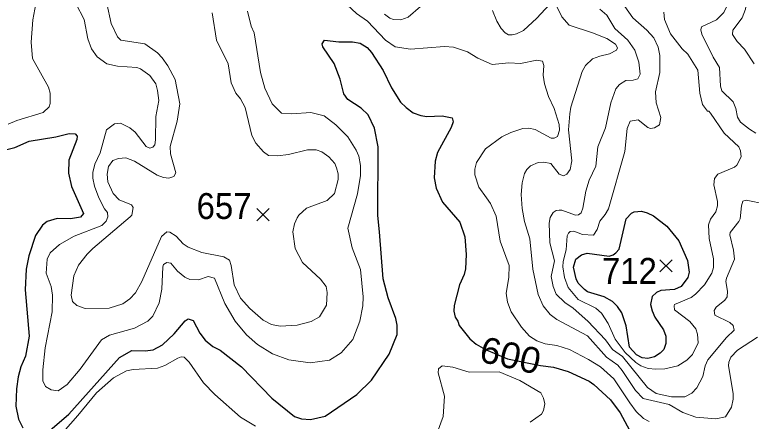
# Model space of a CAD drawing. Extents: x 294.2 to 320.3, y 7482.7 to 7510.7.
# Drawn here: x 300.908 to 303.181, y 7484.046 to 7485.302 of the extents above; entities that cross this region are included whole.
import ezdxf
from ezdxf.enums import TextEntityAlignment as Align

# ---------------------------------------------------------------- set-up
doc = ezdxf.new("R2010")
doc.units = 0
doc.header["$LTSCALE"] = 0.032
for name, color, linetype, lineweight in [('1', 7, 'Continuous', 25), ('2', 7, 'Continuous', 13), ('21', 7, 'Continuous', 25)]:
    doc.layers.add(name, color=color, linetype=linetype, lineweight=lineweight)
doc.layers.add('61', color=7, linetype='Continuous')

msp = doc.modelspace()

# ---------------------------------------------------------------- linework, layer by layer
at = {"layer": '1'}
for points in [[(301.9119, 7485.1031), (301.8935, 7485.1509), (301.8593, 7485.2021), (301.8566, 7485.2123), (301.8643, 7485.2236), (301.9082, 7485.2177), (301.9509, 7485.2177), (301.9741, 7485.2139), (301.9958, 7485.201), (302.0091, 7485.1848), (302.0447, 7485.1293), (302.0708, 7485.0755), (302.0986, 7485.0319), (302.1158, 7485.0147), (302.138, 7484.9985), (302.1608, 7484.9909), (302.1802, 7484.9877), (302.2274, 7484.9893), (302.2582, 7484.9834), (302.2615, 7484.9705), (302.2554, 7484.9538), (302.2129, 7484.8766), (302.2053, 7484.8491), (302.2021, 7484.798), (302.2091, 7484.7661), (302.2284, 7484.723), (302.2814, 7484.6611), (302.2969, 7484.6154), (302.3014, 7484.5616), (302.2991, 7484.517), (302.2955, 7484.4993), (302.2805, 7484.4675), (302.2642, 7484.4041), (302.2636, 7484.3863), (302.2675, 7484.3675), (302.2753, 7484.3557), (302.2792, 7484.3422), (302.3122, 7484.3003), (302.3316, 7484.2841), (302.361, 7484.268), (302.4289, 7484.239), (302.5307, 7484.2185), (302.5709, 7484.2137), (302.6158, 7484.1997), (302.6809, 7484.1698), (302.6956, 7484.1595), (302.7467, 7484.1123), (302.7761, 7484.0727), (302.8278, 7483.977)], [(302.0297, 7484.8938), (302.0182, 7484.9513), (301.9984, 7484.9928), (301.9767, 7485.0132), (301.9357, 7485.0396), (301.9241, 7485.0579), (301.9119, 7485.1031)], [(300.8798, 7484.8842), (300.9085, 7484.8913), (300.9523, 7484.9112), (301.0352, 7484.9246), (301.0758, 7484.9347), (301.0949, 7484.9334), (301.1007, 7484.927), (301.0994, 7484.9168), (301.0752, 7484.8529), (301.0745, 7484.8121), (301.0835, 7484.7712), (301.1205, 7484.6882), (301.1109, 7484.6761), (301.0803, 7484.6716), (301.0388, 7484.6729), (301.0081, 7484.6633), (300.9941, 7484.6518), (300.9717, 7484.6199), (300.9513, 7484.5567), (300.943, 7484.5158), (300.9405, 7484.452), (300.9526, 7484.309), (300.9411, 7484.247), (300.927, 7484.2145), (300.9188, 7484.1838), (300.9136, 7484.1468), (300.9111, 7484.0925), (300.92, 7484.0523), (300.9334, 7484.0261)], [(301.0094, 7484.0114), (301.0749, 7484.0685), (301.231, 7484.2432), (301.2692, 7484.2647), (301.3108, 7484.2636), (301.3352, 7484.2663), (301.3638, 7484.2819), (301.4004, 7484.3158), (301.4341, 7484.3563), (301.4435, 7484.3622), (301.4585, 7484.3574), (301.4796, 7484.3181), (301.4962, 7484.2966), (301.5195, 7484.2773), (301.5423, 7484.266), (301.608, 7484.2138), (301.7018, 7484.118), (301.7715, 7484.061), (301.7931, 7484.0535), (301.8208, 7484.0518), (301.866, 7484.062), (301.9639, 7484.1287), (302.0088, 7484.1733), (302.0635, 7484.2529), (302.0878, 7484.3141), (302.0884, 7484.3428), (302.0846, 7484.3639), (302.0609, 7484.4277), (302.045, 7484.4865), (302.0335, 7484.6308), (302.0289, 7484.6819), (302.0297, 7484.8938)]]:
    msp.add_lwpolyline(points, dxfattribs=at)
msp.add_lwpolyline([(302.6668, 7484.4532), (302.6464, 7484.4724), (302.6407, 7484.4865), (302.6324, 7484.5222), (302.6394, 7484.5465), (302.6567, 7484.5598), (302.6746, 7484.565), (302.7423, 7484.5564), (302.7545, 7484.5602), (302.7628, 7484.5667), (302.7731, 7484.5775), (302.7952, 7484.6716), (302.8118, 7484.6888), (302.8201, 7484.6927), (302.8419, 7484.6946), (302.8601, 7484.6903), (302.879, 7484.6807), (302.9201, 7484.6489), (302.9578, 7484.6037), (302.9845, 7484.5429), (302.9889, 7484.5062), (302.9851, 7484.4901), (302.9651, 7484.4627), (302.9445, 7484.4535), (302.9018, 7484.4498), (302.8885, 7484.4439), (302.8752, 7484.431), (302.8696, 7484.4068), (302.8752, 7484.3869), (302.8835, 7484.3681), (302.9102, 7484.3282), (302.9169, 7484.3094), (302.9169, 7484.2862), (302.9113, 7484.2679), (302.8994, 7484.2561), (302.8822, 7484.2453), (302.8622, 7484.2405), (302.8439, 7484.2416), (302.8273, 7484.2518), (302.8054, 7484.2755), (302.7954, 7484.3405), (302.7813, 7484.3808), (302.7679, 7484.4002), (302.753, 7484.4163), (302.7269, 7484.4303), (302.6752, 7484.4456)], close=True, dxfattribs=at)
at = {"layer": '2'}
for points in [[(303.11, 7485.531), (303.117, 7485.494), (303.1215, 7485.4442), (303.1183, 7485.3803), (303.1068, 7485.3305), (303.0966, 7485.3081), (303.0736, 7485.2858)], [(301.9543, 7485.4889), (301.9231, 7485.4327), (301.916, 7485.4123), (301.9198, 7485.3573), (301.9339, 7485.3324), (301.9626, 7485.3056), (301.9971, 7485.2814)], [(303.1815, 7485.4876), (303.1668, 7485.4895), (303.161, 7485.4863), (303.1572, 7485.4582), (303.161, 7485.4072), (303.1681, 7485.3803), (303.1687, 7485.3535), (303.1636, 7485.319), (303.1528, 7485.2922), (303.124, 7485.2539), (303.1227, 7485.2405), (303.1375, 7485.2188), (303.1598, 7485.1952), (303.1898, 7485.1505)], [(300.8881, 7484.9634), (300.9143, 7484.9755), (300.9954, 7484.9998), (301.0145, 7485.017), (301.0177, 7485.0279), (301.0171, 7485.0598), (301.0126, 7485.0777), (300.9634, 7485.1664), (300.9583, 7485.2169), (300.9641, 7485.2858), (300.973, 7485.3356)], [(301.0969, 7485.3369), (301.1224, 7485.2871), (301.1332, 7485.2271), (301.1447, 7485.1965), (301.1626, 7485.1721), (301.1926, 7485.1498), (301.2252, 7485.1428), (301.2852, 7485.1389), (301.2967, 7485.1345), (301.3255, 7485.1141), (301.3433, 7485.0879), (301.349, 7485.0675), (301.3523, 7485.0368), (301.3433, 7484.987), (301.3421, 7484.9155), (301.3401, 7484.9002), (301.3344, 7484.8925), (301.3248, 7484.8893), (301.3133, 7484.8944), (301.2801, 7484.9391), (301.2635, 7484.9519), (301.2348, 7484.9666), (301.2163, 7484.9647), (301.1914, 7484.9461), (301.1722, 7484.8747), (301.1556, 7484.8402), (301.1492, 7484.8146), (301.1486, 7484.7968), (301.1544, 7484.7725), (301.1677, 7484.7367), (301.185, 7484.7023), (301.1939, 7484.6908), (301.1958, 7484.678), (301.1907, 7484.6639), (301.1767, 7484.6511), (301.0911, 7484.6179), (301.0465, 7484.5918), (301.0177, 7484.5663)], [(301.1978, 7484.8325), (301.2105, 7484.8516), (301.2278, 7484.858), (301.2508, 7484.8593), (301.2776, 7484.8491), (301.3478, 7484.8063), (301.3676, 7484.7987), (301.3836, 7484.7974), (301.3988, 7484.8019), (301.4052, 7484.8134), (301.3886, 7484.8721), (301.388, 7484.8951), (301.4097, 7484.973), (301.418, 7485.0266), (301.4027, 7485.102), (301.381, 7485.1441), (301.3631, 7485.169), (301.3484, 7485.1843), (301.3095, 7485.2117), (301.2354, 7485.2232), (301.2252, 7485.2335), (301.206, 7485.2743), (301.192, 7485.3369)], [(302.1599, 7485.3267), (302.1223, 7485.2941), (302.0999, 7485.2858), (302.077, 7485.2871), (302.0655, 7485.2909), (302.0495, 7485.3037)], [(302.5584, 7485.333), (302.5194, 7485.2915), (302.4779, 7485.2533), (302.4568, 7485.2424), (302.4434, 7485.2398), (302.432, 7485.2398), (302.4217, 7485.2456), (302.4089, 7485.259), (302.3955, 7485.282), (302.3828, 7485.3152)], [(303.0717, 7484.0535), (303.0104, 7484.0586), (302.9695, 7484.0734), (302.9274, 7484.0976), (302.8474, 7484.1167), (302.8241, 7484.1415), (302.7831, 7484.203), (302.7691, 7484.2197), (302.7346, 7484.2444), (302.6758, 7484.3096), (302.5814, 7484.3607), (302.5603, 7484.376), (302.5392, 7484.4028), (302.5232, 7484.4379), (302.5066, 7484.5158), (302.4977, 7484.6091), (302.4817, 7484.6627), (302.474, 7484.7035), (302.4709, 7484.747), (302.474, 7484.7827), (302.4811, 7484.8114), (302.4887, 7484.8236), (302.5002, 7484.835), (302.5239, 7484.8452), (302.5405, 7484.8465), (302.5622, 7484.8421), (302.5883, 7484.8095), (302.6018, 7484.8044), (302.612, 7484.8089), (302.6222, 7484.8236), (302.6273, 7484.8504), (302.6171, 7484.9462), (302.6209, 7484.996), (302.6241, 7485.0164), (302.6592, 7485.1262), (302.6694, 7485.1454), (302.6912, 7485.1652), (302.7135, 7485.1741), (302.7433, 7485.1808), (302.7649, 7485.1921), (302.7682, 7485.1996), (302.7621, 7485.2104), (302.7349, 7485.2281), (302.6912, 7485.2462), (302.619, 7485.2692), (302.5966, 7485.2948), (302.5788, 7485.3311)], [(303.2262, 7484.7169), (303.1656, 7484.729), (303.1547, 7484.7259), (303.1508, 7484.7118), (303.1464, 7484.6716), (303.1426, 7484.6627), (303.1157, 7484.6295), (303.1151, 7484.6218), (303.1266, 7484.5746), (303.1291, 7484.5465), (303.1049, 7484.4877), (303.103, 7484.4775), (303.1074, 7484.4482), (303.1068, 7484.4303), (303.0998, 7484.4201), (303.073, 7484.399), (303.0666, 7484.3887), (303.0691, 7484.3734), (303.1151, 7484.3511), (303.1247, 7484.3421), (303.1278, 7484.3274), (303.1049, 7484.3051), (303.0468, 7484.2362), (303.0385, 7484.217), (303.0315, 7484.1845), (303.0129, 7484.1494), (302.9976, 7484.1327), (302.9759, 7484.1219), (302.9351, 7484.1212), (302.8878, 7484.1321), (302.8606, 7484.1502), (302.7837, 7484.2462), (302.7533, 7484.2679), (302.7315, 7484.298), (302.6764, 7484.3549), (302.6311, 7484.3952), (302.6056, 7484.413), (302.5788, 7484.4392), (302.5698, 7484.4622), (302.5634, 7484.4929), (302.5736, 7484.542), (302.559, 7484.5976), (302.5577, 7484.6576), (302.5609, 7484.6755), (302.5698, 7484.6914), (302.5788, 7484.6971), (302.5877, 7484.6984), (302.5967, 7484.6984), (302.6388, 7484.6831), (302.6478, 7484.6837), (302.656, 7484.6901), (302.6612, 7484.7048), (302.6701, 7484.7572), (302.6809, 7484.7904), (302.7013, 7484.8338), (302.7071, 7484.8938), (302.7307, 7484.9526), (302.7473, 7485.0292), (302.7627, 7485.0726), (302.7748, 7485.0866), (302.7939, 7485.0988), (302.8163, 7485.0994), (302.831, 7485.1039), (302.838, 7485.1185), (302.8341, 7485.1556), (302.8221, 7485.1926), (302.8003, 7485.2233), (302.7601, 7485.2596), (302.7352, 7485.2999), (302.7135, 7485.3184)], [(302.9114, 7485.3094), (302.9133, 7485.2871), (302.9319, 7485.243), (302.9682, 7485.1964), (302.9855, 7485.1799), (303.0161, 7485.1307), (303.0219, 7485.0598), (303.0302, 7485.0241), (303.0461, 7485.0036), (303.0506, 7485.0036), (303.0551, 7484.9978), (303.0979, 7484.9359), (303.1426, 7484.8938), (303.1477, 7484.881), (303.1496, 7484.8632), (303.1368, 7484.8376), (303.1292, 7484.8312), (303.0774, 7484.8095), (303.0672, 7484.7961), (303.0659, 7484.7763), (303.0768, 7484.7253), (303.0768, 7484.7112), (303.0717, 7484.6927), (303.0557, 7484.6703), (303.0494, 7484.6525), (303.0512, 7484.6103), (303.064, 7484.5478), (303.064, 7484.5209), (303.0596, 7484.5031), (303.0372, 7484.4679), (303.0091, 7484.4392), (302.9951, 7484.4284), (302.9446, 7484.4066), (302.9427, 7484.4028), (302.9446, 7484.3907), (302.9912, 7484.3543), (303.0098, 7484.332), (303.0155, 7484.3154), (303.0167, 7484.2885), (302.9995, 7484.2527), (302.9823, 7484.2349), (302.9542, 7484.2177), (302.9144, 7484.208), (302.8868, 7484.2066), (302.8626, 7484.2088), (302.8402, 7484.2177), (302.8247, 7484.2272), (302.792, 7484.2584), (302.7614, 7484.3), (302.7397, 7484.3486), (302.7186, 7484.3805), (302.7014, 7484.3958), (302.6471, 7484.4226), (302.6158, 7484.4597), (302.6043, 7484.4903), (302.5992, 7484.5235), (302.6005, 7484.5401), (302.6101, 7484.5759), (302.6132, 7484.6193), (302.6171, 7484.6276), (302.6222, 7484.632), (302.6337, 7484.6333), (302.6598, 7484.6231), (302.6937, 7484.6212), (302.7052, 7484.6384), (302.7135, 7484.6646), (302.7301, 7484.6844), (302.7403, 7484.7023), (302.7907, 7484.8797), (302.7984, 7484.95), (302.8074, 7484.973), (302.8322, 7484.9768), (302.8616, 7484.9538), (302.8699, 7484.9506), (302.8827, 7484.9519), (302.8974, 7484.9621), (302.9018, 7484.9845), (302.8872, 7485.0292), (302.8859, 7485.0637), (302.8987, 7485.1237), (302.8993, 7485.176), (302.8936, 7485.2016), (302.8808, 7485.2303), (302.8591, 7485.2545), (302.8157, 7485.2922), (302.7907, 7485.3267)], [(301.0017, 7484.2732), (300.9953, 7484.2055), (300.9953, 7484.1711), (301.003, 7484.1531), (301.0202, 7484.1429), (301.0426, 7484.1404), (301.0694, 7484.1602), (301.1097, 7484.2068), (301.1754, 7484.2981), (301.201, 7484.3122), (301.2776, 7484.3339), (301.3184, 7484.3549), (301.3344, 7484.3703), (301.3542, 7484.4124), (301.3618, 7484.4545), (301.3656, 7484.5235), (301.3676, 7484.5299), (301.3772, 7484.5362), (301.3899, 7484.5343), (301.4104, 7484.5094), (301.4334, 7484.4915), (301.4487, 7484.4845), (301.4755, 7484.4833), (301.5049, 7484.4928), (301.5247, 7484.4883), (301.5566, 7484.4098), (301.5885, 7484.3549), (301.623, 7484.3128), (301.6574, 7484.2834), (301.7034, 7484.254), (301.7539, 7484.2355), (301.8203, 7484.2266), (301.879, 7484.2349), (301.9154, 7484.2578), (301.9518, 7484.2988), (301.9735, 7484.3549), (301.9824, 7484.4022), (301.9837, 7484.4303), (301.9748, 7484.5146), (301.9492, 7484.5822), (301.9358, 7484.6423), (301.9658, 7484.7482), (301.9754, 7484.8057), (301.9754, 7484.8364), (301.9696, 7484.8644), (301.962, 7484.8836), (301.9365, 7484.9245), (301.8994, 7484.9614), (301.8631, 7484.9896), (301.8216, 7484.9998), (301.7628, 7484.9959), (301.7315, 7484.9979), (301.7022, 7485.0266), (301.6798, 7485.0751), (301.667, 7485.1237), (301.6466, 7485.2463), (301.6376, 7485.2667), (301.6261, 7485.3127)], [(301.5176, 7485.3075), (301.5304, 7485.2233), (301.5668, 7485.1505), (301.5763, 7485.0917), (301.5904, 7485.0598), (301.6045, 7485.0419), (301.6192, 7485.0151), (301.6402, 7484.9283), (301.6517, 7484.9053), (301.6753, 7484.8778), (301.6913, 7484.867), (301.7194, 7484.8657), (301.7526, 7484.8702), (301.8114, 7484.8848), (301.8382, 7484.8842), (301.856, 7484.8784), (301.8777, 7484.8625), (301.8956, 7484.8421), (301.9014, 7484.8287), (301.9065, 7484.8108), (301.9065, 7484.7929), (301.895, 7484.7495), (301.872, 7484.7284), (301.8088, 7484.7048), (301.7845, 7484.6831), (301.7794, 7484.6742), (301.7711, 7484.6563), (301.7666, 7484.6308), (301.773, 7484.5797), (301.796, 7484.5362), (301.8516, 7484.4851), (301.8694, 7484.4622), (301.8726, 7484.4443), (301.87, 7484.4047), (301.8484, 7484.3683), (301.8228, 7484.3543), (301.7794, 7484.3428), (301.7271, 7484.3396), (301.7003, 7484.3454), (301.6747, 7484.3587), (301.6338, 7484.3945), (301.6051, 7484.4264), (301.5853, 7484.4673), (301.5763, 7484.5273), (301.5706, 7484.5433), (301.5534, 7484.5535), (301.4857, 7484.5675), (301.4436, 7484.5841), (301.4276, 7484.5937), (301.4059, 7484.618), (301.3867, 7484.6307), (301.3778, 7484.6314), (301.3612, 7484.6167), (301.2999, 7484.4775), (301.2808, 7484.4424), (301.2635, 7484.4245), (301.2418, 7484.4092), (301.1997, 7484.3958), (301.1256, 7484.3945), (301.1001, 7484.4041), (301.0867, 7484.4162), (301.0822, 7484.4354), (301.0905, 7484.4954), (301.1046, 7484.5286), (301.1313, 7484.5624), (301.1492, 7484.5796), (301.2642, 7484.6773), (301.2693, 7484.6831), (301.2731, 7484.7061)], [(301.9971, 7485.2814), (302.052, 7485.2232), (302.0821, 7485.2028), (302.1293, 7485.1951), (302.234, 7485.2041), (302.2621, 7485.2015), (302.3049, 7485.1869), (302.3368, 7485.1677), (302.3815, 7485.1479), (302.4332, 7485.153), (302.469, 7485.1511), (302.5188, 7485.1619), (302.5366, 7485.1588), (302.5404, 7485.1454), (302.5392, 7485.1147), (302.543, 7485.0879), (302.5558, 7485.0496), (302.5724, 7485.0126), (302.5877, 7484.9628), (302.589, 7484.9449), (302.5833, 7484.9257), (302.5724, 7484.9206), (302.5635, 7484.9206), (302.5137, 7484.9474), (302.4945, 7484.9512), (302.4766, 7484.95), (302.4389, 7484.9379), (302.4115, 7484.9251), (302.361, 7484.8874), (302.333, 7484.8453), (302.3279, 7484.8249), (302.3279, 7484.807), (302.3406, 7484.7687), (302.3642, 7484.7361), (302.3764, 7484.7189), (302.3936, 7484.6793), (302.4064, 7484.6027), (302.4339, 7484.5273), (302.4326, 7484.4903), (302.4242, 7484.4418), (302.4288, 7484.4137), (302.4402, 7484.3843), (302.4715, 7484.3371), (302.4966, 7484.3093), (302.5188, 7484.2942), (302.5449, 7484.2853), (302.5814, 7484.2802), (302.6196, 7484.2681), (302.6784, 7484.2374), (302.7154, 7484.2138), (302.7569, 7484.1774), (302.8067, 7484.1034), (302.8259, 7484.0765), (302.8482, 7484.0548), (302.8661, 7484.0459)], [(303.0736, 7485.2858), (303.027, 7485.2641), (303.0257, 7485.2552), (303.0289, 7485.2417), (303.0634, 7485.1709), (303.0832, 7485.1383), (303.0857, 7485.0815), (303.0902, 7485.0668), (303.1247, 7485.033), (303.133, 7485.0126), (303.1381, 7484.9858), (303.1476, 7484.9704), (303.1751, 7484.9481), (303.1956, 7484.9359)], [(301.2731, 7484.7061), (301.2686, 7484.7144), (301.2303, 7484.7303), (301.2118, 7484.7495), (301.1958, 7484.7853), (301.1933, 7484.8095), (301.1978, 7484.8325)], [(301.0177, 7484.5663), (301.0081, 7484.5465), (301.0055, 7484.5031), (301.0209, 7484.4622), (301.0247, 7484.4354), (301.0241, 7484.3843), (301.0017, 7484.2732)], [(303.2007, 7484.3058), (303.1387, 7484.2662), (303.1183, 7484.2438), (303.1119, 7484.2291)], [(301.6511, 7484.0312), (301.6045, 7484.0593), (301.5253, 7484.1289), (301.4908, 7484.1647), (301.4461, 7484.2285), (301.4308, 7484.2445), (301.4219, 7484.2451), (301.4117, 7484.2413), (301.3708, 7484.2183), (301.3491, 7484.21), (301.2738, 7484.2062), (301.2533, 7484.2023), (301.2125, 7484.18), (301.1607, 7484.134), (301.1033, 7484.0638), (301.0349, 7483.9872)], [(303.1119, 7484.2291), (303.1112, 7484.217), (303.1253, 7484.1315), (303.1247, 7484.1149), (303.1202, 7484.0893), (303.1017, 7484.0599), (303.0717, 7484.0535)], [(302.4984, 7484.0433), (302.5335, 7484.0679), (302.5401, 7484.0797), (302.544, 7484.0996), (302.5401, 7484.1179), (302.5313, 7484.134), (302.467, 7484.1717), (302.4026, 7484.1985), (302.3106, 7484.1978), (302.2596, 7484.2132), (302.227, 7484.2177), (302.2155, 7484.208), (302.2148, 7484.1953), (302.234, 7484.1238), (302.2301, 7484.0612), (302.2117, 7484.0102)]]:
    msp.add_lwpolyline(points, dxfattribs=at)
at = {"layer": '21'}
for p, q in [((301.6557, 7484.703), (301.6932, 7484.6655)), ((301.6932, 7484.703), (301.6557, 7484.6655)), ((302.8993, 7484.545), (302.9368, 7484.5075)), ((302.9368, 7484.545), (302.8993, 7484.5075))]:
    msp.add_line(p, q, dxfattribs=at)

# ---------------------------------------------------------------- texts
at = {"layer": '61', "width": 0.95}
for s, p in [('657', (301.5541, 7484.6709)), ('712', (302.805, 7484.4705))]:
    msp.add_text(s, height=0.08, dxfattribs=at).set_placement(p, align=Align.CENTER)
at = {"layer": '61', "width": 1.05}
msp.add_text('600', height=0.08, rotation=347.187, dxfattribs=at).set_placement((302.4291, 7484.2107), align=Align.CENTER)

doc.saveas('drawing.dxf')
